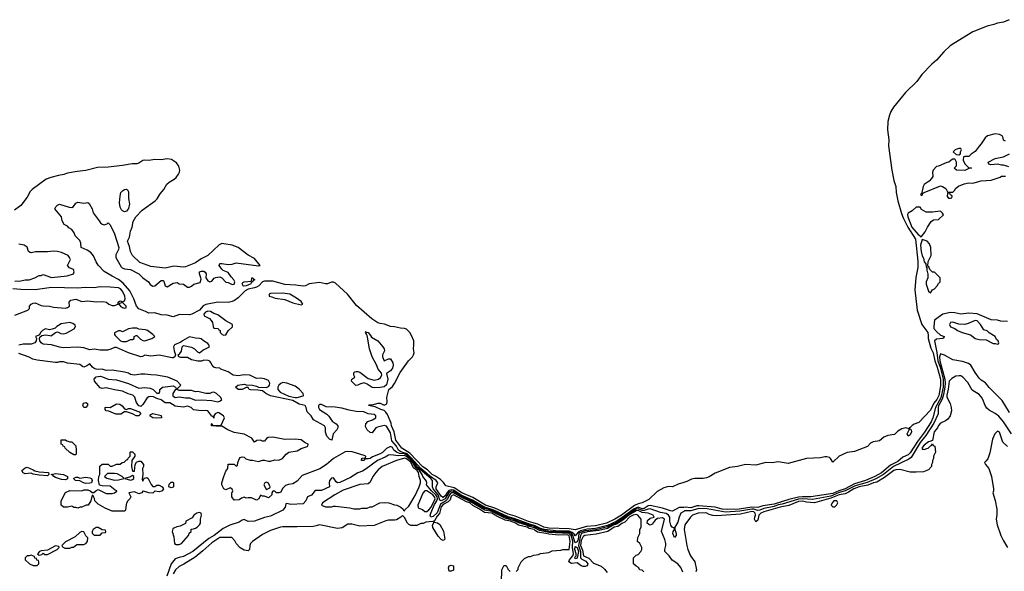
# Model space of a CAD drawing. Header units: inches. Extents: x 2348352 to 2479776, y 460422 to 613655.
# Tile 579 of 590: x 2443457 to 2453159, y 607676 to 613114. Entities that reach past the tile are written whole.
import ezdxf

# ---------------------------------------------------------------- set-up
doc = ezdxf.new("R2010")
doc.units = ezdxf.units.IN
doc.header["$MEASUREMENT"] = 0
for name, color, linetype in [('C4640', 7, 'Continuous'), ('C4641', 7, 'Continuous'), ('C4650', 7, 'Continuous'), ('C4651', 7, 'Continuous')]:
    doc.layers.add(name, color=color, linetype=linetype)

msp = doc.modelspace()

# ---------------------------------------------------------------- linework, layer by layer
at = {"layer": 'C4640', "color": 4}
for points, elevation in [([(2443639, 610000), (2443614, 609990), (2443622, 609970), (2443621, 609950), (2443606, 609930), (2443570, 609916.2), (2443490, 609914), (2443450, 609905.1)], 24), ([(2450000, 608306.6), (2449956.1, 608303.9), (2449890, 608269.7), (2449870, 608271.2), (2449790, 608298.8), (2449670, 608323.9), (2449650, 608322.2), (2449610, 608295.2), (2449590, 608293.8), (2449550, 608307.7), (2449510, 608292.2), (2449394.5, 608205.5), (2449333, 608167), (2449250, 608127.8), (2449130, 608097.7), (2449050, 608091.7), (2448984.3, 608075.7), (2448958.3, 608061.7), (2448930, 608026.6), (2448921.8, 608041.8), (2448899.5, 608059.5), (2448871.1, 608071.1), (2448770, 608072.4), (2448627.2, 608087.2), (2448590, 608098.6), (2448530, 608128.3), (2448490, 608137.5), (2448330, 608197.7), (2448270, 608214.2), (2448130, 608279.2), (2448030, 608310.6), (2447917.2, 608377.2), (2447808.4, 608428.4), (2447730, 608474.9), (2447710, 608478.8), (2447686.1, 608473.9), (2447667.8, 608452.2), (2447650, 608419.8), (2447630, 608403.7), (2447625.2, 608405.2), (2447610, 608417.7), (2447560.6, 608490), (2447560.3, 608510), (2447575.9, 608550), (2447561.5, 608570), (2447496.6, 608616.6), (2447410, 608691.1), (2447315.2, 608795.2), (2447273.9, 608833.9), (2447214.1, 608854.1), (2447189.8, 608870), (2447170, 608910.6), (2447124, 608964), (2447110, 609042.4), (2447070, 609106.6), (2447050, 609112.9), (2446981.3, 609098.7), (2446964.9, 609090), (2446930, 609042.7), (2446910, 609046), (2446879.5, 609070), (2446865.4, 609105.4), (2446866.6, 609130), (2446886.9, 609153.1), (2446933.2, 609170), (2446966.6, 609190), (2446965.1, 609210), (2446950, 609223.6), (2446890, 609228), (2446848.7, 609250), (2446773.3, 609253.3), (2446703.5, 609263.5), (2446630, 609286), (2446565.7, 609294.3), (2446476.6, 609296.6), (2446430, 609320.9), (2446410, 609319.3), (2446400.7, 609310), (2446402, 609290), (2446411, 609270), (2446484.1, 609224.1), (2446504.1, 609204.1), (2446535.2, 609155.2), (2446574.8, 609130), (2446590.7, 609110), (2446590.8, 609090), (2446581, 609070), (2446544.7, 609030), (2446531.3, 608970), (2446510, 608978), (2446482, 609010), (2446469.1, 609049.1), (2446469.2, 609090), (2446459, 609110), (2446353.2, 609170), (2446329.4, 609210), (2446289.3, 609250), (2446280.9, 609290), (2446269.4, 609309.4), (2446210, 609325.1), (2446150, 609359.3), (2445930, 609405.1), (2445881.2, 609430), (2445850, 609454), (2445803.1, 609463.1), (2445730, 609464), (2445718, 609470), (2445708, 609488), (2445690, 609488.7), (2445650, 609469.4), (2445610, 609467.3), (2445582, 609490), (2445608, 609510), (2445670, 609522), (2445690, 609514), (2445750, 609511.3), (2445790, 609502), (2445811.6, 609491.6), (2445890, 609486.8), (2445910, 609498.8), (2445918, 609510), (2445920.7, 609530), (2445910, 609556.2), (2445870, 609575.1), (2445830, 609579.5), (2445790, 609577.2), (2445726, 609610), (2445670, 609612.7), (2445610, 609602), (2445562, 609610), (2445510, 609642.9), (2445438, 609670), (2445430, 609678), (2445390, 609681.2), (2445370, 609689.2), (2445353.2, 609710), (2445338.9, 609738.9), (2445330, 609749), (2445314.8, 609754.8), (2445270, 609757.2), (2445250, 609748.7), (2445211, 609749), (2445150, 609761.2), (2445110, 609785.2), (2445045.2, 609785.2), (2445026, 609790), (2445018, 609810), (2445036, 609824), (2445052.7, 609847.3), (2445058, 609890), (2445070, 609902), (2445150, 609887.3), (2445178.8, 609870), (2445210, 609841), (2445230, 609831), (2445262.9, 609857.1), (2445328, 609890), (2445322, 609910), (2445310, 609922), (2445267.2, 609947.2), (2445246.6, 609966.6), (2445230, 609972.7), (2445190, 609974), (2445130, 609989.2), (2445062, 609950), (2445045.4, 609934.6), (2444982, 609910), (2444971.3, 609888.7), (2444978.8, 609850), (2444994, 609810), (2444984.7, 609790), (2444970, 609781.2), (2444959.1, 609780.9), (2444830, 609805.6), (2444750, 609795.6), (2444690, 609808.7), (2444666.4, 609793.6), (2444650, 609789), (2444529.4, 609829.4), (2444410, 609884), (2444390, 609884), (2444354.4, 609865.6), (2444323.5, 609856.5), (2444250, 609856), (2444190, 609867), (2444150, 609859.5), (2444090, 609879.5), (2444030, 609885.1), (2443890, 609878.4), (2443850, 609885.1), (2443770.6, 609909.4), (2443690, 609916.2), (2443669.2, 609930), (2443657.2, 609950), (2443654, 609970), (2443656.4, 609983.6), (2443675.6, 610000)], 24), ([(2443755, 610000), (2443770, 609998), (2443772.3, 610000)], 24), ([(2444399.3, 610000), (2444399.6, 609999.6), (2444452, 609950), (2444470, 609941), (2444510, 609941), (2444550, 609962), (2444570, 609962), (2444586, 609970), (2444586, 609990), (2444606, 610000)], 24), ([(2444612.1, 610000), (2444646.4, 609966.4), (2444670, 609951.3), (2444690, 609946.8), (2444758, 609970), (2444788, 609990), (2444778.3, 610000)], 24), ([(2446913, 610000), (2446924.5, 609984.5), (2446984.7, 609950), (2447034.8, 609890), (2447046.8, 609870), (2447051.3, 609850), (2447031.3, 609810), (2447031.3, 609790), (2447050, 609752), (2447090, 609771.3), (2447110, 609771.3), (2447133.4, 609730), (2447138, 609710), (2447130, 609679), (2447110, 609654), (2447072.7, 609627.3), (2447086, 609570), (2447070, 609513.2), (2447050, 609496), (2447010, 609489.4), (2446955.8, 609484.2), (2446930.4, 609489.6), (2446881.8, 609521.8), (2446850, 609533.3), (2446815.3, 609524.7), (2446790, 609509.8), (2446770, 609508.7), (2446726.6, 609550), (2446729.1, 609570.9), (2446758, 609590), (2446748, 609610), (2446748.4, 609631.6), (2446758, 609642), (2446773.6, 609646.4), (2446790, 609647.3), (2446810, 609638), (2446890, 609578.4), (2446950, 609561.3), (2446994, 609570), (2447013.6, 609586.4), (2447025.2, 609610), (2447022, 609630), (2446988.4, 609668.5), (2446973, 609713), (2446929.7, 609790), (2446903.6, 609870), (2446884.5, 609984.5), (2446879.9, 610000)], 16), ([(2450000, 608552.4), (2449945.3, 608534.7), (2449890.7, 608509.3), (2449850, 608511.2), (2449802.3, 608497.7), (2449738.1, 608461.9), (2449657.4, 608382.6), (2449590, 608350.7), (2449550, 608342.5), (2449514.4, 608325.6), (2449387.5, 608230), (2449322, 608190), (2449237.6, 608150), (2449130, 608123.1), (2449042.8, 608117.2), (2448930, 608086.6), (2448870, 608094.6), (2448670, 608102.4), (2448621.4, 608110), (2448562.1, 608142.1), (2448470, 608168.1), (2448340.1, 608220.1), (2448270, 608240.6), (2448140.3, 608300.3), (2448046.2, 608330), (2447922.7, 608402.7), (2447813.8, 608450), (2447738.9, 608498.9), (2447657.5, 608517.5), (2447632.4, 608552.4), (2447602.8, 608582.8), (2447555.2, 608615.2), (2447522, 608630), (2447475.5, 608675.5), (2447430, 608706.8), (2447302.5, 608842.5), (2447223.4, 608890), (2447164.9, 608970), (2447145.5, 609050), (2447121.3, 609110), (2447116, 609136), (2447081, 609221), (2447066.2, 609246.2), (2447050, 609262.4), (2447017.2, 609270), (2446958.9, 609298.9), (2446895.3, 609310), (2446901.2, 609318.8), (2446930, 609317.3), (2446990, 609334.4), (2447010, 609333), (2447050, 609314.4), (2447073.9, 609326.1), (2447078.5, 609350), (2447074.7, 609390), (2447095.6, 609470), (2447130, 609499.6), (2447151.6, 609528.4), (2447205, 609635.1), (2447287.9, 609752.1), (2447326.2, 609790), (2447338.8, 609810), (2447342.5, 609830), (2447336, 609870), (2447341.6, 609910), (2447339.5, 609950), (2447316.2, 610000)], 16), ([(2450000, 608265.8), (2449972.1, 608247.9), (2449954.9, 608210), (2449940.6, 608159.4), (2449910.8, 608110), (2449910.8, 608090), (2449926, 608050), (2449924.7, 608030), (2449910, 608008), (2449894, 608050), (2449895.3, 608070), (2449908, 608090), (2449906, 608106), (2449890, 608108), (2449871.6, 608131.6), (2449863, 608170), (2449862, 608210), (2449851.4, 608231.4), (2449826.3, 608246.3), (2449770, 608257.4), (2449670, 608290.7), (2449650, 608289), (2449610, 608274.7), (2449590, 608275.6), (2449550, 608292.6), (2449530, 608289.9), (2449469.2, 608250.8), (2449402.6, 608197.4), (2449341, 608159), (2449250, 608115.3), (2449133.6, 608086.4), (2449030, 608076.3), (2448980.4, 608059.6), (2448966, 608050), (2448958.3, 607990), (2448950, 607968.2), (2448930, 607958.4), (2448907, 608030), (2448892.6, 608050), (2448877.7, 608057.7), (2448670, 608070.2), (2448588, 608088), (2448530, 608117.7), (2448487.5, 608127.5), (2448383.1, 608163.1), (2448321, 608190), (2448264.6, 608204.6), (2448110, 608276.6), (2448030, 608298.6), (2447909.9, 608370), (2447801.3, 608421.3), (2447730, 608462.8), (2447710, 608465.2), (2447690, 608456.2), (2447650, 608390.5), (2447609.3, 608370), (2447598, 608378), (2447581.5, 608430), (2447531.3, 608490), (2447526.2, 608510), (2447525.8, 608570), (2447507.3, 608590), (2447381.2, 608701.2), (2447330, 608764.5), (2447270, 608823.6), (2447250, 608833.1), (2447199.3, 608839.3), (2447171.1, 608850), (2447145.1, 608870), (2447130, 608895.3), (2447110, 608905.2), (2447070, 608886), (2447031.7, 608848.3), (2447010, 608834.3), (2446933.8, 608806.2), (2446909.1, 608789.1), (2446890, 608784), (2446854, 608786), (2446854, 608774), (2446848.7, 608768.7), (2446826, 608770), (2446830, 608791.3), (2446866, 608794), (2446868, 608810), (2446850, 608819), (2446733, 608853), (2446690, 608858), (2446665.3, 608854.7), (2446550.6, 608790), (2446481.6, 608730), (2446414.7, 608685.3), (2446239.9, 608620.1), (2446190, 608565.2), (2446150, 608539), (2446107.1, 608532.9), (2446076.9, 608523.1), (2446046, 608494), (2446030, 608458), (2446010, 608449), (2445988.7, 608448.7), (2445970, 608466), (2445950, 608466), (2445942, 608450), (2445942, 608430), (2445910, 608402), (2445870, 608418), (2445850, 608418), (2445830, 608426), (2445812, 608390), (2445790, 608378), (2445740.4, 608400.4), (2445710, 608402), (2445690, 608398), (2445670, 608406), (2445643.6, 608396.4), (2445619.6, 608380.4), (2445570, 608378), (2445546, 608410), (2445547.3, 608447.3), (2445558, 608470), (2445550, 608486), (2445530, 608498), (2445490, 608478), (2445469.5, 608489.5), (2445448, 608530), (2445448, 608550), (2445469.2, 608610), (2445490, 608662), (2445508, 608690), (2445510, 608732), (2445570, 608734), (2445590, 608714), (2445602, 608718), (2445606, 608750), (2445622, 608790), (2445630, 608798), (2445650, 608804.7), (2445670, 608802), (2445686.4, 608786.4), (2445727.3, 608772.7), (2445750, 608772), (2445810, 608758), (2445850, 608771), (2445870, 608771), (2445910, 608761), (2445930, 608762.8), (2445970, 608776), (2446010, 608771.3), (2446048, 608790), (2446082, 608830), (2446110, 608851), (2446190, 608864.7), (2446230, 608887.3), (2446290, 608906), (2446295.3, 608910), (2446298, 608930), (2446270, 608942), (2446230, 608974), (2446170, 608979.3), (2446070, 608975.3), (2445950, 608997.2), (2445904.7, 608995.3), (2445890, 608986), (2445870, 608958), (2445850, 608958), (2445830, 608968), (2445792.7, 608967.3), (2445770, 608948), (2445746, 608990), (2445670, 609028.7), (2445570, 609046), (2445509.5, 609069.5), (2445450, 609108), (2445390, 609106), (2445346, 609110), (2445346, 609130), (2445350, 609134), (2445358, 609118), (2445370, 609114), (2445430, 609114), (2445442, 609118), (2445474, 609190), (2445464, 609210), (2445418.6, 609238.6), (2445410, 609241.2), (2445384.7, 609230), (2445371.3, 609210), (2445370, 609186), (2445362, 609202), (2445350, 609206), (2445310, 609257.2), (2445290, 609262.7), (2445250, 609259.3), (2445170, 609268), (2445148, 609290), (2445110, 609304), (2445070, 609295.3), (2444990, 609305.2), (2444936.4, 609336.4), (2444890, 609337.2), (2444850, 609365.2), (2444810, 609379), (2444777.2, 609397.2), (2444750, 609401.2), (2444730, 609397.2), (2444713.7, 609386.3), (2444670, 609322), (2444650, 609302), (2444643.1, 609303.1), (2444630, 609308), (2444620.2, 609320.2), (2444605.6, 609345.6), (2444592.3, 609392.3), (2444572.1, 609412.1), (2444526, 609426), (2444470, 609452.7), (2444390, 609466), (2444310, 609486), (2444270, 609479), (2444250, 609484), (2444196, 609550), (2444192.7, 609570), (2444210, 609594), (2444250, 609598.8), (2444273.7, 609593.7), (2444330, 609570.8), (2444410, 609564.9), (2444530, 609527.7), (2444630, 609480.7), (2444690, 609487.7), (2444742, 609482), (2444772, 609470), (2444810, 609432), (2444830, 609434), (2444838, 609450), (2444838, 609470), (2444866, 609490), (2444970, 609504.7), (2444994, 609490), (2444998, 609478), (2445010, 609474), (2445046, 609510), (2445008, 609550), (2444918, 609590), (2444806, 609610), (2444750, 609611.8), (2444690, 609620.9), (2444650, 609619.3), (2444589.4, 609609.4), (2444550, 609617.2), (2444530, 609629), (2444490, 609639.3), (2444370, 609659.5), (2444310, 609654.5), (2444270, 609669), (2444230, 609665.2), (2444210, 609669.2), (2444190, 609677.2), (2444174, 609690), (2444150, 609722), (2444118.5, 609701.5), (2444089.6, 609689.6), (2444075.1, 609695.1), (2444050, 609715.3), (2443930, 609728.7), (2443890, 609742), (2443850, 609742), (2443830, 609735.3), (2443810, 609735.3), (2443630, 609756.2), (2443588.2, 609768.2), (2443550, 609786.6), (2443450, 609822)], 28), ([(2449990, 607668), (2449970, 607714), (2449942, 607750), (2449886, 607786), (2449855.3, 607830), (2449814, 607870), (2449812.7, 607890), (2449823.7, 607930), (2449822, 607950), (2449812.3, 607990), (2449780.9, 608070), (2449809.6, 608190), (2449790, 608204), (2449742, 608198), (2449719.9, 608180.1), (2449690, 608141.5), (2449670, 608132.1), (2449656.5, 608136.5), (2449640.4, 608150), (2449643.9, 608176.1), (2449670, 608199.5), (2449708, 608210), (2449697.2, 608230), (2449649.7, 608249.7), (2449590, 608255.7), (2449550, 608274.2), (2449530, 608273.9), (2449459.8, 608230), (2449400.5, 608179.5), (2449338.7, 608141.3), (2449304.3, 608130), (2449250, 608099.2), (2449162.7, 608077.3), (2449050, 608066.6), (2448991.3, 608050), (2448981.5, 608030), (2448962.6, 607930), (2448984.3, 607870), (2448983.9, 607810), (2448995.6, 607795.6), (2449036.2, 607776.2), (2449054.3, 607750), (2449050.1, 607729.9), (2449030, 607722.2), (2449010, 607722.9), (2448990, 607730.8), (2448950, 607758.4), (2448894.9, 607754.9), (2448869.4, 607770), (2448875.3, 607790), (2448908.1, 607830), (2448914.1, 607850), (2448904.1, 607910), (2448907.2, 607972.8), (2448892.1, 608030), (2448870, 608049.4), (2448670, 608058.8), (2448578, 608078), (2448530, 608105.5), (2448478.4, 608118.4), (2448450, 608131.3), (2448373.9, 608153.9), (2448330, 608174.9), (2448241, 608201), (2448110, 608264.7), (2448039.9, 608279.9), (2447890, 608367.8), (2447806.3, 608406.3), (2447730, 608450.8), (2447708.8, 608450), (2447692.5, 608430), (2447672, 608388), (2447651.2, 608368.8), (2447603, 608337), (2447570, 608254.4), (2447530, 608216.4), (2447508.5, 608208.5), (2447503.1, 608230), (2447508.5, 608248.5), (2447544.3, 608335.7), (2447567.5, 608370), (2447573.5, 608390), (2447570.9, 608410), (2447558.6, 608430), (2447514.6, 608470), (2447464, 608530), (2447469, 608550), (2447464.7, 608564.7), (2447430, 608609.5), (2447422.8, 608630), (2447396.4, 608670), (2447361.1, 608701.1), (2447329.9, 608750), (2447310, 608771.7), (2447270, 608809.3), (2447250, 608818.3), (2447190, 608814.9), (2447114, 608826), (2447090, 608820.9), (2447058, 608802), (2446982, 608770), (2446870, 608685.1), (2446835.6, 608664.4), (2446790, 608645.6), (2446718, 608602), (2446610, 608551.3), (2446590, 608549.7), (2446576.9, 608556.9), (2446550, 608598), (2446530, 608595.1), (2446510.7, 608570), (2446506, 608550), (2446510, 608509.3), (2446430, 608474), (2446370, 608473.2), (2446332.3, 608427.7), (2446292, 608410), (2446278, 608370), (2446250, 608342), (2446130, 608335.3), (2446090, 608346), (2446078, 608342), (2446074, 608310), (2446050, 608278), (2445930, 608221.2), (2445870, 608205.2), (2445770, 608169.2), (2445708.9, 608168.9), (2445670, 608188), (2445650, 608182), (2445618.8, 608161.2), (2445527.2, 608132.8), (2445460.5, 608099.5), (2445372.4, 608030), (2445319.9, 608000.1), (2445162, 607870), (2445070, 607820.7), (2445027.1, 607812.9), (2444990, 607799), (2444948.5, 607751.5), (2444906.5, 607630)], 32), ([(2448350, 607674), (2448367.3, 607692.7), (2448368.4, 607711.6), (2448398, 607770), (2448430, 607802), (2448470, 607822), (2448490, 607822), (2448523.1, 607836.9), (2448570, 607842), (2448588.9, 607851.1), (2448670, 607862), (2448703.1, 607876.9), (2448790, 607884.7), (2448810, 607891.3), (2448870, 607892), (2448882, 607970), (2448871, 608030), (2448850, 608034.9), (2448770, 608033.2), (2448670, 608042), (2448642.9, 608050), (2448560.8, 608060.8), (2448537, 608077), (2448527.3, 608090), (2448478.6, 608098.6), (2448458.9, 608110), (2448372.7, 608132.7), (2448343.5, 608150), (2448292, 608170), (2448240.8, 608180.8), (2448158.5, 608218.5), (2448110, 608249.7), (2448037.1, 608257.1), (2447988, 608290), (2447923.5, 608323.5), (2447892.4, 608350), (2447860.4, 608360.4), (2447730, 608428.7), (2447710, 608416), (2447698.4, 608381.6), (2447680.4, 608359.6), (2447630, 608333.5), (2447610, 608313.3), (2447594.5, 608245.5), (2447570, 608218.3), (2447545.7, 608174.3), (2447536, 608170), (2447539.6, 608160.4), (2447526, 608166), (2447459.6, 608160.4), (2447431.1, 608148.9), (2447410, 608148), (2447370, 608128.7), (2447310, 608128), (2447290, 608138), (2447278, 608150), (2447250, 608206), (2447230, 608226), (2447214, 608210), (2447170, 608184), (2447150, 608179), (2447090, 608179), (2447066.4, 608173.6), (2446950, 608129.2), (2446810, 608121.2), (2446730, 608142), (2446690, 608142), (2446634.4, 608105.6), (2446590, 608099.3), (2446410, 608135.3), (2446376.9, 608123.1), (2446350, 608119), (2446190, 608113.2), (2446050, 608116), (2446027.9, 608112.1), (2445930, 608077.2), (2445850, 608039), (2445752, 607970), (2445732, 607950), (2445724.7, 607930), (2445722, 607890), (2445710, 607878), (2445670, 607885.2), (2445630, 607909.2), (2445588.7, 607950), (2445578, 607978), (2445548.7, 608008.7), (2445430, 608009.6), (2445350, 607958.4), (2445262, 607878), (2445184.8, 607815.2), (2445074.1, 607745.9), (2445030, 607723.6), (2444992.4, 607690), (2444970.4, 607650)], 36), ([(2449606, 607670), (2449590, 607686), (2449566, 607690), (2449554.6, 607714.6), (2449530, 607726), (2449506, 607750), (2449506, 607810), (2449530, 607834), (2449550, 607842), (2449578, 607870), (2449588, 607890), (2449588, 607910), (2449568, 607950), (2449546, 607970), (2449548.9, 608011.1), (2449568, 608050), (2449568, 608090), (2449582, 608110), (2449579, 608190), (2449548.7, 608230), (2449530, 608237), (2449500.7, 608230), (2449470, 608213.7), (2449420.6, 608159.4), (2449390, 608147.3), (2449350, 608116.8), (2449314, 608110), (2449251.7, 608068.3), (2449138.3, 608041.7), (2449024.9, 608030), (2449010, 608019.6), (2448990, 607978.7), (2448984.2, 607930), (2449003.8, 607883.8), (2449014, 607830), (2449065.7, 607805.7), (2449110, 607758), (2449185.4, 607725.4), (2449218, 607698), (2449244.7, 607664.7)], 36), ([(2448206, 607570), (2448208.7, 607690), (2448226, 607730), (2448230, 607734), (2448250, 607734), (2448270, 607694), (2448290, 607674)], 36)]:
    msp.add_lwpolyline(points, dxfattribs=dict(at, elevation=elevation))
for points, elevation in [([(2446050, 609538), (2446030, 609529.4), (2446009, 609511), (2445999.3, 609490), (2445999.1, 609470), (2446023.1, 609443.1), (2446110, 609402.8), (2446170, 609390.6), (2446190, 609390.6), (2446250, 609407.7), (2446253.2, 609410), (2446249, 609430), (2446210, 609472.3), (2446170, 609500.9), (2446090, 609532.3)], 24), ([(2445010, 609468), (2444990, 609466), (2444966, 609430), (2444966, 609406), (2444990, 609391.3), (2445030, 609396), (2445090, 609386.8), (2445130, 609386.8), (2445190, 609362.8), (2445250, 609366.8), (2445350, 609361), (2445410, 609346), (2445430, 609352), (2445448, 609370), (2445434.6, 609394.6), (2445398, 609430), (2445370, 609442), (2445350, 609439), (2445330, 609428.7), (2445291.1, 609428.9), (2445211.1, 609448.9), (2445190, 609444), (2445150, 609457.2), (2445030, 609458)], 28), ([(2444110, 609289.6), (2444089.7, 609289.7), (2444079.6, 609310), (2444087.5, 609332.5), (2444110, 609341.6), (2444124.9, 609330), (2444126, 609310)], 28), ([(2444510, 609272), (2444530, 609282), (2444550, 609282), (2444634, 609250), (2444652, 609230), (2444630, 609209.3), (2444606, 609210), (2444569.2, 609229.2), (2444510, 609249), (2444490, 609248.7), (2444454, 609226), (2444405.1, 609225.1), (2444336.4, 609256.4), (2444310, 609258), (2444298, 609270), (2444298, 609290), (2444310, 609294.8), (2444350, 609291.3), (2444410, 609326), (2444444.7, 609324.7), (2444466.8, 609306.8), (2444490, 609278)], 28), ([(2444810, 609185.2), (2444770, 609189.3), (2444738, 609210), (2444750, 609222), (2444770, 609231), (2444850.9, 609210.9), (2444854, 609190), (2444850, 609189)], 28), ([(2443950, 608952), (2443970, 608952), (2444010, 608914), (2444014, 608870), (2444014, 608830), (2444010, 608826), (2443990, 608826), (2443950, 608848), (2443906, 608890), (2443902, 608902), (2443886, 608910), (2443882, 608922), (2443866, 608930), (2443867.3, 608972.7), (2443907.3, 608972.7), (2443922, 608962)], 28), ([(2444570, 608662), (2444590, 608664.7), (2444594, 608730), (2444606.8, 608753.2), (2444630, 608763), (2444650, 608760.5), (2444676, 608730), (2444678, 608710), (2444668.4, 608690), (2444672, 608630), (2444664.9, 608584.9), (2444666.8, 608566.8), (2444670, 608564.7), (2444674, 608570), (2444684, 608596), (2444710, 608602), (2444722, 608590), (2444751.6, 608531.6), (2444770, 608514), (2444790, 608512), (2444810, 608524.7), (2444830, 608526), (2444862, 608510), (2444874, 608490), (2444862, 608470), (2444854.4, 608465.6), (2444830, 608459), (2444790, 608466), (2444770, 608448), (2444730, 608448.7), (2444710, 608458), (2444674, 608466), (2444670, 608466), (2444662, 608450), (2444630, 608441.2), (2444590, 608459.5), (2444534, 608450), (2444551.3, 608410), (2444542, 608390), (2444522, 608370), (2444511.1, 608348.9), (2444505.4, 608334.6), (2444499.6, 608280.4), (2444490, 608268), (2444370, 608268), (2444300.4, 608300.4), (2444230, 608338), (2444198, 608370), (2444194.6, 608394.6), (2444182, 608422), (2444170, 608426), (2444158, 608370), (2444131.1, 608328.9), (2444112.7, 608327.3), (2444070, 608308), (2444052.7, 608307.3), (2444030, 608298), (2444010, 608306), (2443990, 608306), (2443970, 608318), (2443930, 608308), (2443888.4, 608308.4), (2443866, 608330), (2443866, 608370), (2443910, 608454), (2443950, 608472), (2444070, 608471.3), (2444090, 608478), (2444130, 608478), (2444150.9, 608470.9), (2444170, 608452), (2444187.3, 608452.7), (2444206, 608470), (2444230, 608482), (2444310, 608444.7), (2444370, 608444.7), (2444390, 608451.3), (2444413.2, 608466.8), (2444415.3, 608470), (2444397.5, 608477.5), (2444350, 608516.2), (2444270, 608519.3), (2444244.7, 608524.7), (2444233.2, 608570), (2444238, 608610), (2444248, 608630), (2444248.4, 608711.6), (2444270, 608734), (2444330, 608734), (2444350, 608714), (2444370, 608714), (2444410, 608732), (2444447.3, 608732.7), (2444466, 608750), (2444487.3, 608752.7), (2444510, 608774), (2444522, 608778), (2444527.3, 608792.7), (2444546, 608810), (2444546, 608850), (2444550, 608854), (2444570, 608854), (2444591.3, 608830), (2444591.3, 608810), (2444562, 608770), (2444558, 608710)], 28), ([(2447250, 608793.3), (2447170, 608767.3), (2447030, 608709.5), (2446990, 608678), (2446964.9, 608650), (2446937.3, 608610), (2446910, 608555.3), (2446890, 608539), (2446810, 608532.3), (2446644.9, 608475.1), (2446561, 608430), (2446442, 608350), (2446432, 608330), (2446470, 608311.3), (2446530, 608311.3), (2446550, 608318), (2446570, 608318), (2446710, 608301), (2446750, 608291.3), (2446810, 608291.3), (2446830, 608298), (2446880.4, 608299.6), (2446908.9, 608311.1), (2446930, 608312), (2447006, 608350), (2447050, 608356), (2447094, 608350), (2447150, 608331.3), (2447174, 608330), (2447214, 608310), (2447234, 608290), (2447238, 608278), (2447250, 608274), (2447254, 608286), (2447290, 608317.3), (2447355.2, 608424.8), (2447392.3, 608507.7), (2447406.2, 608550), (2447406.4, 608570), (2447393.8, 608610), (2447387.4, 608650), (2447373.1, 608670), (2447337.9, 608697.9), (2447310, 608752.8), (2447270, 608784.8)], 36), ([(2443730, 608619), (2443650, 608625.2), (2443590, 608635.3), (2443570, 608644), (2443510, 608637.2), (2443490, 608648.7), (2443479.3, 608670), (2443510, 608698), (2443530, 608702), (2443590, 608678), (2443606.4, 608666.4), (2443650, 608657.3), (2443742, 608650), (2443744.7, 608630)], 28), ([(2443910, 608577.2), (2443870, 608580.7), (2443810, 608602.7), (2443795.3, 608610), (2443783.1, 608623.1), (2443766, 608630), (2443810, 608639.1), (2443890.4, 608630.4), (2443926.8, 608610), (2443930, 608588)], 28), ([(2444050, 608596), (2444110, 608604.4), (2444150, 608599.1), (2444166, 608590), (2444171.3, 608570), (2444164.7, 608550), (2444150, 608543.7), (2444110, 608541.6), (2444087.5, 608547.5), (2444050, 608569.2), (2444006, 608570), (2443986, 608590), (2444010, 608604.7), (2444030, 608604.7)], 28), ([(2444390, 608642), (2444330, 608642), (2444321, 608639), (2444292, 608610), (2444315.3, 608595.3), (2444390, 608574.4), (2444430, 608578), (2444470, 608588.7), (2444486, 608590), (2444468, 608610), (2444417.2, 608637.2)], 28), ([(2444570, 608622), (2444550.7, 608609.3), (2444494, 608590), (2444550, 608576.3), (2444570, 608581.6), (2444580.9, 608590), (2444582, 608602), (2444582, 608610)], 28), ([(2444950, 608498), (2444926, 608510), (2444930, 608534), (2444950, 608554), (2444970, 608554), (2444974, 608550), (2444974, 608510), (2444970, 608506)], 28), ([(2445890, 608555.3), (2445874, 608550), (2445862, 608530), (2445884.7, 608484.7), (2445890, 608482), (2445922, 608498), (2445926, 608510), (2445910, 608546)], 28), ([(2447470, 608469.7), (2447450, 608469.7), (2447430, 608447), (2447379.1, 608330), (2447384.5, 608304.5), (2447390, 608298), (2447425.4, 608285.4), (2447450, 608264.7), (2447470, 608267.3), (2447490, 608282.4), (2447510, 608308.9), (2447549.8, 608390), (2447544.1, 608410), (2447528.5, 608430)], 36), ([(2445230, 608255.3), (2445202, 608250), (2445172, 608230), (2445158, 608202), (2445094, 608170), (2445091.6, 608148.4), (2445039.6, 608120.4), (2445005.4, 608114.6), (2444976.9, 608103.1), (2444966.4, 608093.6), (2444961, 608070), (2444976.9, 608016.9), (2444982, 607950), (2444999.6, 607939.6), (2445030, 607942), (2445050, 607952), (2445122, 608030), (2445128.4, 608051.6), (2445146, 608070), (2445147.3, 608092.7), (2445170, 608094), (2445190, 608102), (2445206, 608110), (2445230, 608134), (2445238, 608150), (2445238, 608190), (2445248, 608230), (2445246, 608250)], 32), ([(2444230, 608108.7), (2444210, 608108.7), (2444182, 608090), (2444172, 608070), (2444172.7, 608052.7), (2444190, 608034), (2444250, 608034), (2444270, 608054), (2444302, 608058), (2444306, 608070), (2444302, 608082), (2444270, 608086)], 32), ([(2447630, 607981.2), (2447609.6, 607989.6), (2447581.8, 608021.8), (2447528, 608108), (2447525.1, 608130), (2447540.2, 608159.8), (2447575.4, 608155.4), (2447596.2, 608136.2), (2447633.7, 608073.7), (2447645.4, 607994.6), (2447637.3, 607982.7)], 36), ([(2444070, 608068), (2444050, 608058), (2444005.4, 608014.6), (2443910, 607968), (2443874, 607930), (2443878, 607918), (2443903.6, 607903.6), (2443950, 607904.7), (2443972.7, 607912.7), (2443987.3, 607912.7), (2444020.4, 607939.6), (2444090, 607942), (2444108.4, 607951.6), (2444126, 607970), (2444127.3, 608007.3), (2444110, 608026), (2444090, 608066)], 32), ([(2443810, 607926), (2443730, 607886), (2443670, 607878), (2443654, 607870), (2443634, 607850), (2443638, 607838), (2443650, 607834), (2443676.4, 607843.6), (2443690, 607854), (2443703.6, 607843.6), (2443730, 607842), (2443826, 607890), (2443846, 607910), (2443842, 607922)], 32), ([(2448930, 607798), (2448926.3, 607806.3), (2448930, 607818.4), (2448938, 607822), (2448940.5, 607830), (2448939.8, 607850), (2448928.3, 607890), (2448930, 607920.7), (2448950, 607910.3), (2448963.5, 607870), (2448950, 607806)], 28), ([(2443570, 607835.3), (2443550, 607828), (2443530, 607828), (2443512, 607810), (2443512, 607790), (2443554, 607750), (2443590, 607734), (2443630, 607734), (2443646, 607750), (2443646, 607770), (2443642, 607782), (2443627.3, 607787.3), (2443622, 607802), (2443607.3, 607807.3), (2443602, 607822)], 32), ([(2447690, 607678), (2447682, 607710), (2447689.3, 607730.7), (2447710, 607738), (2447730, 607731.3), (2447730, 607686), (2447710, 607678)], 36)]:
    msp.add_lwpolyline(points, close=True, dxfattribs=dict(at, elevation=elevation))
at = {"layer": 'C4641', "color": 4}
for points, elevation in [([(2447316.2, 610000), (2447302.3, 610030), (2447270, 610062), (2447250, 610070.6), (2447210, 610073.4), (2447150, 610088), (2447110, 610090.6), (2447051.5, 610111.5), (2447010, 610118.3), (2446987, 610127), (2446926.6, 610166.6), (2446775.3, 610295.3), (2446688.3, 610410), (2446570, 610516.4), (2446550, 610525.1), (2446530, 610525.7), (2446490, 610511.1), (2446470, 610511.1), (2446410, 610523.1), (2446311, 610510), (2446273.4, 610490), (2446250, 610486), (2446178, 610498), (2446070, 610504.8), (2445950, 610536), (2445870, 610538), (2445850.3, 610529.7), (2445814.3, 610490), (2445790, 610477.5), (2445770, 610469.3), (2445710, 610457), (2445678, 610442), (2445610, 610372.7), (2445573.2, 610346.8), (2445550, 610336.5), (2445510, 610326.3), (2445410, 610330.9), (2445291.9, 610308.1), (2445265.7, 610294.3), (2445228.2, 610250), (2445153.4, 610210), (2445130, 610205.3), (2445031.7, 610208.3), (2444970, 610183.5), (2444910, 610200.3), (2444850, 610204.6), (2444790, 610222.8), (2444730, 610219.6), (2444698.2, 610238.2), (2444630, 610265.4), (2444607.7, 610290), (2444581.6, 610361.6), (2444542.6, 610442.6), (2444476.6, 610516.6), (2444430, 610554.5), (2444370, 610584.7), (2444290, 610633.3), (2444230, 610694), (2444210, 610726.6), (2444185.3, 610785.3), (2444158.7, 610818.7), (2444122.9, 610842.9), (2444064, 610870), (2444059, 610910), (2444050, 610938), (2444004, 610984), (2443993.6, 611013.6), (2443970, 611046), (2443943.1, 611063.1), (2443930, 611078), (2443895.3, 611095.3), (2443875.3, 611130), (2443869, 611170), (2443804, 611250), (2443814, 611270), (2443830, 611286), (2443850, 611294), (2443945.2, 611265.2), (2443970, 611262.8), (2443986.6, 611273.4), (2444010, 611306), (2444030, 611316), (2444090, 611306.8), (2444130, 611311), (2444142.8, 611302.8), (2444170.8, 611250), (2444180.7, 611210), (2444242, 611130), (2444252, 611110), (2444270, 611098), (2444290, 611092), (2444319, 611101), (2444330, 611112), (2444350, 611092), (2444390, 611002), (2444432.7, 610870), (2444430.5, 610850), (2444404.9, 610795.1), (2444406, 610770), (2444457, 610677), (2444467.3, 610667.3), (2444490, 610658), (2444550.7, 610650.7), (2444630.4, 610610.4), (2444670.4, 610570.4), (2444726, 610530), (2444743.5, 610503.5), (2444770, 610486), (2444790, 610491), (2444850, 610542.8), (2444870, 610544.7), (2444878, 610538), (2444891.3, 610491.3), (2444903.6, 610483.6), (2444910, 610482), (2444970, 610518), (2445010, 610522), (2445030, 610511.3), (2445070, 610506), (2445110, 610478.8), (2445130, 610476), (2445150, 610486.8), (2445172.5, 610507.5), (2445235.3, 610524.7), (2445244.7, 610555.3), (2445243.7, 610570), (2445229.4, 610610), (2445229.3, 610630), (2445250, 610636.3), (2445270, 610635.5), (2445285.2, 610625.2), (2445293, 610610), (2445290.7, 610570), (2445310, 610541), (2445330, 610530.8), (2445350, 610538), (2445373.8, 610566.2), (2445390, 610573.4), (2445430, 610579.3), (2445450.3, 610570.3), (2445490, 610528), (2445510, 610523.8), (2445550, 610505.3), (2445570, 610507.2), (2445576.9, 610530), (2445567.3, 610550), (2445539.8, 610579.8), (2445510, 610622), (2445463.1, 610643.1), (2445450, 610654), (2445424.2, 610690), (2445429, 610710), (2445450, 610710.4), (2445510, 610699.5), (2445550, 610703), (2445590, 610716), (2445810, 610686.7), (2445828, 610690), (2445770, 610761.3), (2445710, 610792.6), (2445610, 610866.9), (2445549.2, 610890), (2445470, 610906), (2445450, 610906.3), (2445423.7, 610896.3), (2445310.2, 610789.8), (2445243.8, 610756.2), (2445190, 610718.4), (2445090, 610679.3), (2445070, 610676.2), (2444975.1, 610684.9), (2444890, 610663.5), (2444750, 610680.2), (2444641.5, 610721.5), (2444570, 610791.1), (2444548.1, 610830), (2444537.7, 610877.7), (2444519.8, 610930), (2444539.8, 610970), (2444549.8, 611030), (2444565.2, 611070), (2444576.5, 611123.5), (2444600.3, 611170), (2444664.7, 611235.3), (2444791.8, 611328.2), (2444810.5, 611349.5), (2444841.3, 611398.7), (2444878.6, 611441.4), (2444908.4, 611491.6), (2444928.6, 611511.4), (2444978.7, 611541.3), (2445000.2, 611559.8), (2445022.8, 611590), (2445030.9, 611610), (2445033.8, 611630), (2445024.8, 611670), (2445002.9, 611702.9), (2444954.7, 611734.7), (2444910, 611742.7), (2444850, 611731.8), (2444790, 611737.3), (2444730, 611727.6), (2444690, 611730.7), (2444670, 611724.6), (2444630, 611698.2), (2444610, 611693.2), (2444566.4, 611693.6), (2444470, 611675.2), (2444330, 611659.9), (2444224, 611656), (2444110, 611628.2), (2444022, 611618), (2443930, 611599.8), (2443892.8, 611587.2), (2443841.2, 611578.8), (2443762.8, 611557.3), (2443719.4, 611540.6), (2443579.7, 611440.3), (2443560.3, 611419.7), (2443530, 611363.1), (2443470, 611282.4), (2443405.1, 611234.9)], 16), ([(2443410, 610537.3), (2443470, 610540.7), (2443510.9, 610550.9), (2443551.1, 610551.1), (2443608, 610570), (2443650, 610591.3), (2443670, 610592), (2443690, 610602), (2443770, 610571.3), (2443926, 610590), (2443988, 610610), (2443995.3, 610630), (2443988, 610650), (2443949.1, 610669.1), (2443928.7, 610690), (2443958, 610750), (2443949, 610770), (2443934, 610790), (2443870, 610820.5), (2443830, 610829.6), (2443790, 610831.5), (2443730, 610825.6), (2443613.2, 610826.8), (2443570, 610817.2), (2443559, 610819), (2443544, 610830), (2443531.3, 610871.3), (2443502, 610890), (2443450, 610900.5)], 24), ([(2443410, 610202), (2443538, 610250), (2443553.2, 610266.8), (2443554, 610290), (2443569, 610310), (2443590, 610320.7), (2443610, 610322), (2443670, 610297.3), (2443690, 610293.4), (2443750, 610290.5), (2443790, 610279.1), (2443910, 610271.3), (2443930, 610276), (2443948.7, 610290), (2443944, 610330), (2443962, 610350), (2444010, 610358), (2444070, 610336.3), (2444130, 610342), (2444210, 610333.4), (2444277.1, 610337.1), (2444314, 610330), (2444334, 610310), (2444370, 610298), (2444390, 610298), (2444426, 610310), (2444428, 610330), (2444440.4, 610339.6), (2444450, 610342), (2444470, 610334), (2444490, 610342), (2444496.6, 610363.4), (2444493.7, 610390), (2444470, 610437.6), (2444450, 610462.6), (2444430, 610472.4), (2444350, 610478.3), (2444250, 610481), (2444190, 610472.1), (2444105.1, 610474.9), (2444026.7, 610466.7), (2443770, 610473.6), (2443610, 610449.6), (2443470, 610453.3), (2443390, 610460.5)], 24), ([(2443772.3, 610000), (2443808.7, 610031.3), (2443830, 610038), (2443861.6, 610021.6), (2443890, 610018), (2443914.9, 610025.1), (2443992.5, 610067.5), (2444008.7, 610090), (2444003.1, 610103.1), (2443980.2, 610120.2), (2443950, 610129), (2443864.5, 610115.5), (2443822, 610090), (2443806, 610074), (2443776.9, 610063.1), (2443750, 610058), (2443710, 610068), (2443682, 610050), (2443662, 610030), (2443654, 610006), (2443639, 610000)], 24), ([(2444778.3, 610000), (2444768.7, 610010), (2444715.3, 610050), (2444697.5, 610057.5), (2444630, 610064), (2444610, 610072.7), (2444570, 610074), (2444530, 610068), (2444470, 610038), (2444450, 610048), (2444430, 610048), (2444392.7, 610027.3), (2444392, 610010), (2444399.3, 610000)], 24), ([(2446879.9, 610000), (2446875.3, 610015.3), (2446865.2, 610030), (2446870, 610042), (2446875.3, 610035.3), (2446890.8, 610030), (2446913, 610000)], 16), ([(2443675.6, 610000), (2443678, 610002), (2443710, 610006), (2443755, 610000)], 24), ([(2444606, 610000), (2444610, 610002), (2444612.1, 610000)], 24)]:
    msp.add_lwpolyline(points, dxfattribs=dict(at, elevation=elevation))
for points, elevation in [([(2444490, 611221.6), (2444470, 611229.5), (2444460.4, 611240.4), (2444445.9, 611265.9), (2444439.1, 611310), (2444445.7, 611374.3), (2444455.1, 611410), (2444470, 611428.2), (2444490, 611440.5), (2444510, 611442.8), (2444526, 611426), (2444530, 611412), (2444528.9, 611350), (2444538.3, 611298.3), (2444530, 611253.2), (2444510, 611227.6)], 16), ([(2445666.8, 610486.8), (2445658, 610490), (2445649.3, 610510), (2445656.4, 610523.6), (2445668.9, 610531.1), (2445742, 610538), (2445746, 610570), (2445754, 610570), (2445758, 610558), (2445770, 610554), (2445770, 610546), (2445758, 610542), (2445750, 610526), (2445738, 610522), (2445734, 610510), (2445690, 610489.7)], 12), ([(2446050, 610418.4), (2445930, 610414), (2445914, 610410), (2445914, 610390), (2445941, 610381), (2445974, 610370), (2446070, 610354.8), (2446150, 610322.8), (2446230, 610304.7), (2446246, 610310), (2446230, 610335.3), (2446184, 610370), (2446119, 610410)], 24), ([(2444470, 610326), (2444442, 610318), (2444434, 610310), (2444452, 610290), (2444470, 610278), (2444490, 610272), (2444506, 610274), (2444508, 610290)], 24), ([(2445310, 610241.6), (2445287.6, 610230), (2445270.6, 610210), (2445274, 610194), (2445327.3, 610167.3), (2445344.7, 610150), (2445356, 610130), (2445362, 610090), (2445370, 610074), (2445414, 610070), (2445418, 610058), (2445432, 610050), (2445432, 610030), (2445452, 610010), (2445470, 610002.8), (2445490, 610007.3), (2445512.9, 610047.1), (2445554.8, 610085.2), (2445555.1, 610110), (2445490, 610146), (2445410, 610206), (2445370, 610217.2), (2445338.9, 610238.9)], 24)]:
    msp.add_lwpolyline(points, close=True, dxfattribs=dict(at, elevation=elevation))
at = {"layer": 'C4650', "color": 4}
for points, elevation in [([(2452407.5, 610000), (2452408.6, 609970), (2452435.9, 609875.9), (2452456.6, 609830), (2452473.5, 609750), (2452498.6, 609690), (2452530, 609572), (2452530, 609506), (2452513.1, 609410), (2452493.4, 609370), (2452465.3, 609334.7), (2452430, 609266), (2452315.8, 609144.2), (2452270, 609127.8), (2452250, 609115.1), (2452230, 609092.7), (2452222, 609090), (2452219.6, 609080.4), (2452189.5, 609089.5), (2452150, 609080.4), (2452110, 609058.9), (2452075.3, 609024.7), (2452010, 609016.2), (2451970, 608997.4), (2451930, 608961.6), (2451867.3, 608952.7), (2451841.6, 608938.4), (2451810, 608905.3), (2451681.7, 608858.3), (2451610, 608846.6), (2451530, 608811.9), (2451470, 608752.7), (2451446.6, 608790), (2451437.2, 608797.2), (2451410, 608804.6), (2451390, 608804), (2451346.2, 608793.8), (2451210, 608787), (2451030, 608738.9), (2450930, 608754.1), (2450870, 608744.7), (2450810, 608749.2), (2450710, 608723.2), (2450610, 608730.6), (2450531.2, 608708.8), (2450450, 608699.6), (2450310, 608645), (2450250, 608607), (2450223, 608597), (2450190, 608590.7), (2450110, 608589.9), (2450076.5, 608583.5), (2450030, 608562.1), (2450000, 608552.4)], 16), ([(2452541, 610000), (2452564.7, 609990), (2452562, 609978), (2452554, 609970), (2452490, 609965.1), (2452470.5, 609949.5), (2452493.9, 609833.9), (2452504.5, 609750), (2452526.6, 609690), (2452557.7, 609570), (2452557.4, 609490), (2452534.3, 609385.7), (2452479.6, 609290), (2452455, 609190), (2452438.5, 609150), (2452372.5, 609047.6), (2452302.4, 608957.6), (2452230, 608845.1), (2452210, 608823.1), (2452160, 608800), (2452110, 608759.8), (2452038.2, 608721.8), (2451950, 608647.3), (2451883.1, 608610), (2451791.8, 608570), (2451682.5, 608537.5), (2451590, 608490.5), (2451529.3, 608470.7), (2451470, 608444), (2451250.7, 608409.3), (2451170, 608411.6), (2451130, 608408), (2451034.7, 608385.3), (2450890, 608339.5), (2450779.3, 608320.7), (2450730, 608306.6), (2450670, 608309.9), (2450544.7, 608290), (2450430, 608284.1), (2450379.3, 608290), (2450308.6, 608308.6), (2450150, 608323.2), (2450130, 608321.4), (2450070, 608302.9), (2450012.7, 608307.3), (2450000, 608306.6)], 24), ([(2452835, 610000), (2452870, 609970.8), (2452910, 609961), (2452979.6, 609959.6), (2453050, 609922), (2453070, 609922), (2453090, 609914), (2453102, 609918), (2453106, 609930), (2453098, 609950), (2453082, 609962), (2453068, 609990), (2453052.7, 610000)], 28), ([(2453210, 609242), (2453138.6, 609358.6), (2453010, 609488.7), (2452972.9, 609532.9), (2452930, 609559), (2452910, 609579), (2452870, 609635.3), (2452830, 609708.7), (2452804.7, 609724.7), (2452745.6, 609745.6), (2452650, 609761.2), (2452567.7, 609807.7), (2452530, 609819.3), (2452521.6, 609790), (2452522.4, 609750), (2452571.8, 609570), (2452575.4, 609530), (2452572.5, 609490), (2452559.8, 609420.2), (2452546, 609374), (2452510, 609309.2), (2452505.8, 609290), (2452505.8, 609230), (2452463.8, 609136.2), (2452385.2, 609014.8), (2452330, 608946.9), (2452240.2, 608799.8), (2452217.4, 608782.6), (2452067.6, 608710), (2451968, 608632), (2451891.1, 608588.9), (2451807.5, 608552.5), (2451690, 608519.9), (2451591, 608469), (2451530, 608452.6), (2451450, 608418.7), (2451270, 608384.1), (2451170, 608391.9), (2451130, 608388.8), (2450970, 608337.8), (2450930, 608331), (2450890, 608315.2), (2450790, 608295.2), (2450750, 608278.7), (2450730, 608276.8), (2450690, 608289.3), (2450670, 608289.9), (2450551.8, 608268.2), (2450410, 608259.6), (2450230.9, 608290.9), (2450150, 608295.2), (2450070, 608273.4), (2450008.6, 608271.4), (2450000, 608265.8)], 28), ([(2453229.3, 609030), (2453149.5, 609150), (2453104.9, 609204.9), (2453070, 609232.7), (2453010, 609264), (2452984.8, 609284.8), (2452969.6, 609309.6), (2452947, 609370), (2452933.1, 609393.1), (2452910, 609418), (2452843.3, 609463.3), (2452798.3, 609538.3), (2452751.5, 609591.5), (2452730, 609602.7), (2452715.3, 609604.7), (2452681.4, 609598.6), (2452642, 609578), (2452614, 609550), (2452606.9, 609473.1), (2452591.6, 609411.6), (2452591.6, 609391.6), (2452624.7, 609330), (2452636, 609290), (2452636.9, 609256.9), (2452626, 609210), (2452602.8, 609177.2), (2452579.8, 609160.2), (2452530, 609138), (2452510, 609115.3), (2452498.8, 609090), (2452468.5, 609050), (2452450, 608966), (2452425.4, 608954.6), (2452410, 608953.2), (2452370, 608921.2), (2452350, 608895.3), (2452350, 608882), (2452359.6, 608879.6), (2452370, 608878), (2452394.6, 608885.4), (2452408.4, 608891.6), (2452430, 608914), (2452442, 608918), (2452450, 608934), (2452458, 608918), (2452474, 608910), (2452482, 608850), (2452462, 608810), (2452462, 608790), (2452452, 608770), (2452451.6, 608748.4), (2452442, 608730), (2452442, 608710), (2452410, 608678), (2452363.6, 608656.4), (2452290, 608654), (2452230, 608654), (2452130, 608680.9), (2452090, 608677.4), (2452070, 608669.6), (2451979.3, 608600.7), (2451903.6, 608556.4), (2451870, 608549.6), (2451813.9, 608526.1), (2451728.4, 608510), (2451675.8, 608490), (2451624.1, 608455.9), (2451590, 608440.7), (2451530, 608431.5), (2451450, 608397.5), (2451290, 608350.8), (2451210, 608358.4), (2451170, 608368.9), (2451130, 608365.7), (2451034.8, 608325.2), (2450950, 608307.8), (2450790, 608263.8), (2450761.1, 608250), (2450739.3, 608230), (2450730, 608179.3), (2450710, 608162.7), (2450698.4, 608190), (2450699.6, 608210), (2450707.8, 608230), (2450704, 608250), (2450690, 608261.5), (2450670, 608265.3), (2450559.3, 608240.7), (2450324.7, 608224.7), (2450286, 608226), (2450250, 608237.2), (2450228, 608250), (2450210, 608253), (2450142, 608250), (2450086.8, 608230), (2450066.8, 608210), (2450010, 608134), (2450003, 608090), (2450030.6, 607930), (2450042, 607890), (2450068.2, 607828.2), (2450110.7, 607770.7), (2450124.7, 607690), (2450118, 607670)], 32), ([(2453190, 608908), (2453145.2, 608950), (2453110, 609048), (2453090, 609058), (2453064.7, 609030), (2453041.4, 608978.6), (2453015.2, 608844.8), (2452994.8, 608785.2), (2452978, 608762), (2452962, 608750), (2452972, 608730), (2453004.7, 608690), (2453031, 608610), (2453051, 608490), (2453050.9, 608469.1), (2453044.7, 608450), (2453070, 608374), (2453084, 608290), (2453083.5, 608236.5), (2453077.3, 608190), (2453087.1, 608132.9), (2453123, 608030), (2453150, 607976), (2453190.7, 607910)], 36)]:
    msp.add_lwpolyline(points, dxfattribs=dict(at, elevation=elevation))
for points, elevation in [([(2452210, 609009.2), (2452202, 609030), (2452222, 609070), (2452220.4, 609079.6), (2452230, 609082), (2452242, 609070), (2452244.7, 609050), (2452230, 609022)], 16), ([(2451510, 608372.7), (2451478, 608370), (2451461, 608350), (2451452, 608330), (2451470, 608312), (2451490, 608312), (2451510, 608332), (2451519, 608350)], 36)]:
    msp.add_lwpolyline(points, close=True, dxfattribs=dict(at, elevation=elevation))
at = {"layer": 'C4651', "color": 4}
for points, elevation in [([(2453205.7, 613114.3), (2453150, 613088.5), (2453090, 613079), (2453054.1, 613065.9), (2452988.9, 613051.1), (2452847.1, 612992.9), (2452659.9, 612880.1), (2452624.6, 612855.4), (2452563.1, 612796.9), (2452490, 612714), (2452444.4, 612675.6), (2452345, 612575), (2452296.6, 612503.4), (2452184.2, 612395.8), (2452067, 612253), (2452041.6, 612210), (2452027.1, 612172.9), (2452011.2, 612110), (2452006.1, 612030), (2452019.5, 611930), (2452018.9, 611870), (2452050.1, 611629.9), (2452070.6, 611530), (2452090.1, 611470), (2452093.3, 611410), (2452108, 611328.1), (2452144.1, 611204.1), (2452160.7, 611160.7), (2452207.3, 611067.3), (2452282.5, 610950), (2452306.6, 610733.4), (2452307.2, 610670), (2452285.9, 610574.1), (2452278.3, 610450), (2452298.7, 610250), (2452344.7, 610110), (2452406.5, 610030), (2452407.5, 610000)], 16), ([(2453170, 611918), (2453150, 611928), (2453148, 611950), (2453138, 611970), (2453110, 611982), (2453069.1, 611989.1), (2452992, 611970), (2452971.3, 611950), (2452931.3, 611890), (2452910, 611868.7), (2452870, 611814), (2452832, 611790), (2452810, 611766), (2452770, 611766), (2452758, 611762), (2452754, 611730), (2452770, 611694), (2452810, 611654), (2452830, 611654), (2452834, 611650), (2452810, 611648), (2452770, 611629), (2452686, 611630), (2452666, 611650), (2452687.3, 611672.7), (2452688, 611710), (2452675.3, 611735.3), (2452670, 611738), (2452650, 611738), (2452634, 611730), (2452611.6, 611708.4), (2452592.7, 611707.3), (2452511.1, 611668.9), (2452490, 611668), (2452458, 611630), (2452452, 611610), (2452454, 611570), (2452442, 611550), (2452418.4, 611521.6), (2452370, 611489.2), (2452358, 611470), (2452343.6, 611396.4), (2452334, 611390), (2452343.6, 611383.6), (2452350, 611384.7), (2452356.4, 611403.6), (2452368, 611412), (2452530, 611476), (2452550.9, 611470.9), (2452582, 611450), (2452598, 611418), (2452610, 611414), (2452650, 611414), (2452670, 611434), (2452678, 611450), (2452706.3, 611473.7), (2452764.1, 611495.9), (2452810, 611504.9), (2452850, 611503.8), (2452930, 611526), (2453030, 611530.6), (2453118, 611562), (2453130, 611571.3), (2453170, 611572)], 24), ([(2453203.1, 611663.1), (2453150, 611679), (2453130, 611679), (2453090, 611689.2), (2453024.7, 611684.7), (2453006, 611690), (2452998, 611710), (2453070, 611744.7), (2453150, 611762.8), (2453210, 611791)], 24), ([(2453190, 610139.8), (2453123, 610143), (2453090, 610151.3), (2453030, 610156.9), (2452890, 610215.4), (2452810, 610219.6), (2452730, 610212), (2452670, 610225.1), (2452630, 610227.3), (2452551.3, 610210), (2452470, 610153.2), (2452462.6, 610090), (2452464.6, 610070), (2452490, 610039.1), (2452530, 610004.7), (2452541, 610000)], 24), ([(2453052.7, 610000), (2453008.7, 610028.7), (2452990, 610048), (2452958, 610058), (2452925.2, 610110), (2452890, 610146), (2452870, 610149.3), (2452802, 610118), (2452770.9, 610109.1), (2452710, 610114), (2452650, 610132.7), (2452630, 610128), (2452618, 610110), (2452630, 610086.8), (2452671, 610071), (2452698, 610050), (2452742, 610030), (2452826.8, 610006.8), (2452835, 610000)], 28)]:
    msp.add_lwpolyline(points, dxfattribs=dict(at, elevation=elevation))
at = {"layer": 'C4651', "color": 4, "elevation": 24}
for points in [[(2452730, 611846), (2452710, 611846), (2452690, 611838), (2452674, 611830), (2452654, 611810), (2452683.6, 611783.6), (2452710, 611782), (2452727.3, 611792.7), (2452728, 611812), (2452735.3, 611830)], [(2452610, 611406), (2452598, 611402), (2452594, 611370), (2452610, 611354), (2452630, 611354), (2452642, 611358), (2452646, 611370), (2452642, 611382), (2452627.3, 611387.3), (2452622, 611402)], [(2452330, 611266), (2452290, 611266), (2452252, 611230), (2452210, 611208), (2452205.5, 611194.5), (2452208.3, 611170), (2452247.3, 611070), (2452310, 610996.3), (2452327.1, 610987.1), (2452330, 610978), (2452342, 610978), (2452378, 611022), (2452402, 611070), (2452436.4, 611123.6), (2452460.4, 611139.6), (2452510, 611144.7), (2452558, 611190), (2452550, 611206), (2452530, 611226), (2452450, 611215.3), (2452390, 611218), (2452343.1, 611243.1)], [(2452350, 610948), (2452333.4, 610890), (2452339.1, 610830), (2452350, 610784.9), (2452363.1, 610763.1), (2452370, 610726), (2452385.8, 610705.8), (2452390, 610674), (2452394, 610674), (2452394, 610646), (2452406.2, 610606.2), (2452404.9, 610570), (2452388.7, 610531.3), (2452390, 610506), (2452410, 610438), (2452430, 610422), (2452450, 610452), (2452470, 610462), (2452498, 610490), (2452510, 610514), (2452526, 610530), (2452526, 610570), (2452470, 610626), (2452450, 610626), (2452426, 610650), (2452416.4, 610676.4), (2452406, 610686), (2452408, 610730), (2452438, 610790), (2452435.3, 610870), (2452423.1, 610903.1), (2452398, 610930)]]:
    msp.add_lwpolyline(points, close=True, dxfattribs=at)

doc.saveas('drawing.dxf')
